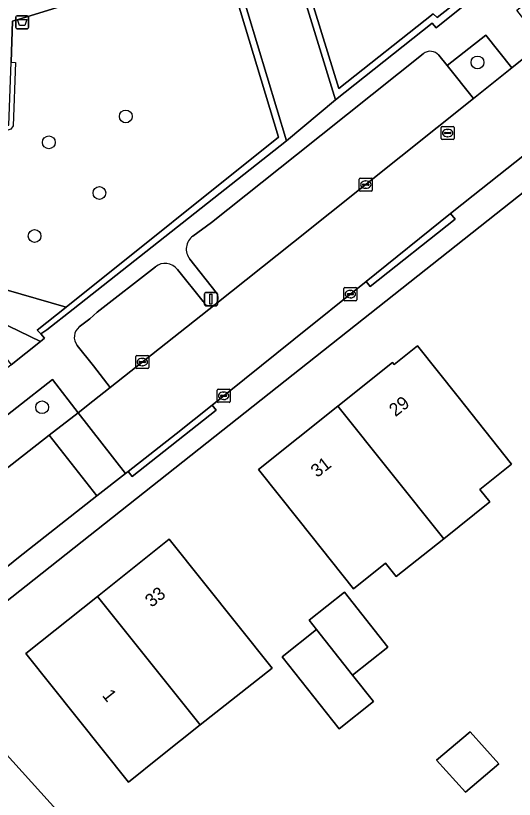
# Model space of a CAD drawing. Extents: x 161772 to 163126, y 383092 to 383917.
# Drawn here: x 162626.9 to 162665.1, y 383558.3 to 383618.4 of the extents above; entities that cross this region are included whole.
import ezdxf

# ---------------------------------------------------------------- set-up
doc = ezdxf.new("R2010")
doc.units = 0
for name, color, linetype in [('IMGEO_Afvalbak', 7, 'Continuous'), ('IMGEO_Berm_groen', 7, 'Continuous'), ('IMGEO_Boom', 7, 'Continuous'), ('IMGEO_Brandkraan', 7, 'Continuous'), ('IMGEO_Erf', 7, 'Continuous'), ('IMGEO_Groenvoorziening', 7, 'Continuous'), ('IMGEO_Haag', 7, 'Continuous'), ('IMGEO_Kolk', 7, 'Continuous'), ('IMGEO_Lichtmast', 7, 'Continuous'), ('IMGEO_Pand', 7, 'Continuous'), ('IMGEO_Pand_nummerreeks', 7, 'Continuous'), ('IMGEO_Parkeervlak_open', 7, 'Continuous'), ('IMGEO_Rijbaan_lokaal_open', 7, 'Continuous'), ('IMGEO_Voetpad_open', 7, 'Continuous')]:
    doc.layers.add(name, color=color, linetype=linetype)

msp = doc.modelspace()

# ---------------------------------------------------------------- linework, layer by layer
at = {"layer": 'IMGEO_Afvalbak'}
for p, q in [((162626.888, 383617.512), (162626.888, 383618.312)), ((162626.888, 383618.312), (162626.888, 383617.512)), ((162626.988, 383618.412), (162627.778, 383618.412)), ((162627.778, 383618.412), (162626.988, 383618.412)), ((162627.878, 383618.312), (162627.878, 383617.512)), ((162627.878, 383617.512), (162627.878, 383618.312)), ((162627.778, 383617.412), (162626.988, 383617.412)), ((162626.988, 383617.412), (162627.778, 383617.412))]:
    msp.add_line(p, q, dxfattribs=at)
msp.add_lwpolyline([(162627.031, 383618.126), (162627.735, 383618.126), (162627.586, 383617.656), (162627.18, 383617.656), (162627.031, 383618.126)], dxfattribs=at)
for centre, start, end in [((162626.988, 383618.312), 90, 180), ((162626.988, 383618.312), 90, 180), ((162627.778, 383618.312), 0, 90), ((162627.778, 383618.312), 360, 90), ((162626.988, 383617.512), 180, 270), ((162626.988, 383617.512), 180, 270), ((162627.778, 383617.512), 270, 0), ((162627.778, 383617.512), 270, 0)]:
    msp.add_arc(centre, 0.1, start, end, dxfattribs=at)
at = {"layer": 'IMGEO_Berm_groen'}
for points in [[(162629.459, 383586.247), (162631.666, 383587.972), (162629.709, 383590.532), (162616.016, 383579.783)], [(162618.941, 383578.025), (162629.459, 383586.247)]]:
    msp.add_lwpolyline(points, dxfattribs=at)
at = {"layer": 'IMGEO_Boom'}
for centre in [(162662.266, 383614.825), (162635.324, 383610.685), (162629.426, 383608.7), (162633.301, 383604.821), (162628.335, 383601.521), (162628.913, 383588.392)]:
    msp.add_circle(centre, 0.489, dxfattribs=at)
at = {"layer": 'IMGEO_Brandkraan'}
for p, q in [((162659.481, 383608.987), (162659.481, 383609.839)), ((162659.556, 383609.913), (162660.408, 383609.913)), ((162660.482, 383609.839), (162660.482, 383608.987)), ((162659.74, 383609.407), (162659.74, 383609.419)), ((162660.178, 383609.37), (162659.78, 383609.37)), ((162659.783, 383609.456), (162660.181, 383609.456)), ((162659.969, 383609.693), (162659.994, 383609.693)), ((162660.224, 383609.419), (162660.224, 383609.407)), ((162660.408, 383608.913), (162659.556, 383608.913)), ((162659.992, 383609.133), (162659.967, 383609.133))]:
    msp.add_line(p, q, dxfattribs=at)
for points in [[(162659.481, 383608.987), (162659.481, 383609.839)], [(162659.556, 383609.913), (162660.408, 383609.913)], [(162660.482, 383609.839), (162660.482, 383608.987)], [(162660.408, 383608.913), (162659.556, 383608.913)]]:
    msp.add_lwpolyline(points, dxfattribs=at)
for centre, radius, start, end in [((162659.558, 383609.837), 0.0765, 91.55205, 178.44795), ((162659.558, 383609.837), 0.0765, 91.55205, 178.44795), ((162660.406, 383609.837), 0.0765, 1.55205, 88.44795), ((162660.406, 383609.837), 0.0765, 1.55205, 88.44795), ((162659.78, 383609.416), 0.0403, 85.87752, 175.75265), ((162659.777, 383609.406), 0.0366, 178.93798, 274.71019), ((162660.181, 383609.413), 0.043, 264.86636, 352.45326), ((162660.185, 383609.418), 0.0386, 1.73085, 96.63898), ((162659.558, 383608.989), 0.0765, 181.55205, 268.44795), ((162659.558, 383608.989), 0.0765, 181.55205, 268.44795), ((162660.406, 383608.989), 0.0765, 271.55205, 358.44795), ((162660.406, 383608.989), 0.0765, 271.55205, 358.44795)]:
    msp.add_arc(centre, radius, start, end, dxfattribs=at)
for centre, major_axis, ratio, start_param, end_param in [((162659.968, 383609.413), (-0.387, 0.002), 0.722429, 4.712389, 7.853982), ((162659.993, 383609.413), (-0.39, 0.002), 0.717154, 1.570796, 4.712389)]:
    msp.add_ellipse(centre, major_axis=major_axis, ratio=ratio, start_param=start_param, end_param=end_param, dxfattribs=at)
at = {"layer": 'IMGEO_Erf'}
for points in [[(162764.021, 383672.015), (162765.731, 383669.816), (162767.528, 383671.213), (162767.957, 383671.546), (162769.997, 383668.922), (162770.361, 383669.205), (162767.377, 383673.065), (162771.111, 383675.952), (162767.266, 383680.773), (162767.741, 383681.152), (162767.241, 383681.778), (162770.39, 383684.29), (162770.888, 383683.666), (162774.505, 383686.551), (162774.005, 383687.179), (162777.071, 383689.624), (162777.557, 383689.015), (162778.165, 383689.5), (162779.475, 383687.857), (162785.828, 383692.924), (162783.083, 383695.752), (162778.983, 383695.388), (162687.563, 383622.167), (162624.721, 383572.388)], [(162624.015, 383564.152), (162636.927, 383549.874), (162641.032, 383545.232), (162644.434, 383548.24), (162642.207, 383551.031), (162647.679, 383555.397), (162649.906, 383552.606), (162650.412, 383552.045), (162641.767, 383544.4), (162645.306, 383540.398), (162651.76, 383532.78)]]:
    msp.add_lwpolyline(points, dxfattribs=at)
for points in [[(162663.21, 383581.138), (162659.675, 383578.317), (162656.037, 383575.414), (162655.223, 383576.434), (162652.77, 383574.475), (162648.601, 383579.712), (162645.483, 383583.621), (162651.569, 383588.475), (162655.762, 383591.82), (162655.881, 383591.671), (162657.66, 383593.09), (162660.777, 383589.181), (162664.874, 383584.035), (162662.444, 383582.098)], [(162641.01, 383564.047), (162638.013, 383561.653), (162635.524, 383559.665), (162627.663, 383569.52), (162633.152, 383573.898), (162638.64, 383578.275), (162646.532, 383568.381)], [(162655.4, 383570.003), (162652.702, 383567.863), (162654.304, 383565.844), (162651.663, 383563.747), (162647.29, 383569.257), (162649.932, 383571.354), (162649.367, 383572.072), (162652.066, 383574.212)], [(162663.913, 383561.061), (162661.355, 383558.887), (162659.135, 383561.336), (162661.693, 383563.509)]]:
    msp.add_lwpolyline(points, close=True, dxfattribs=at)
at = {"layer": 'IMGEO_Groenvoorziening'}
for points in [[(162673.883, 383629.354), (162678.71, 383633.228), (162678.511, 383633.479), (162672.858, 383629.037), (162659.165, 383618.275), (162658.88, 383618.558), (162651.638, 383612.821), (162648.943, 383621.628), (162648.064, 383624.499), (162647.562, 383624.339), (162648.466, 383621.477), (162651.381, 383611.952), (162658.791, 383617.831), (162659.1, 383617.49)], [(162672.858, 383629.037), (162672.208, 383628.835), (162648.943, 383621.628), (162651.638, 383612.821), (162658.88, 383618.558), (162659.165, 383618.275)], [(162643.453, 383620.961), (162643.932, 383621.105), (162643.319, 383623.145), (162626.996, 383618.1), (162626.793, 383618.037), (162626.65, 383617.993), (162626.534, 383614.86), (162626.885, 383614.824), (162626.7, 383609.96), (162626.515, 383609.699), (162624.796, 383609.153), (162624.734, 383609.374), (162624.359, 383609.267), (162624.201, 383609.668), (162620.458, 383608.492), (162620.525, 383608.031), (162618.901, 383607.552), (162618.686, 383607.489), (162618.747, 383607.357), (162618.438, 383607.207), (162623.834, 383598.05), (162630.748, 383596.071), (162647.018, 383609.108)], [(162647.625, 383608.825), (162643.932, 383621.105), (162643.453, 383620.961), (162647.018, 383609.108), (162630.748, 383596.071), (162628.543, 383594.304), (162628.816, 383594.02), (162629.261, 383594.323), (162631.281, 383595.918)], [(162659.945, 383614.594), (162661.963, 383612.059), (162664.891, 383614.403), (162662.916, 383616.925)], [(162608.784, 383604.086), (162612.52, 383598.872), (162622.234, 383596.598), (162628.785, 383593.437), (162629.086, 383593.679), (162628.816, 383594.02), (162628.543, 383594.304), (162630.748, 383596.071), (162623.834, 383598.05), (162613.127, 383602.872), (162611.575, 383604.988), (162609.695, 383607.552), (162596.949, 383603.835), (162590.771, 383602.033), (162593.429, 383599.123)], [(162622.234, 383596.598), (162612.52, 383598.872), (162608.784, 383604.086), (162593.429, 383599.123), (162603.09, 383588.551), (162623.696, 383593.908), (162625.191, 383591.547), (162626.081, 383592.254), (162626.551, 383591.64), (162628.785, 383593.437)]]:
    msp.add_lwpolyline(points, close=True, dxfattribs=at)
at = {"layer": 'IMGEO_Haag'}
for points in [[(162673.883, 383629.354), (162678.71, 383633.228), (162678.511, 383633.479), (162672.858, 383629.037), (162659.165, 383618.275), (162658.88, 383618.558), (162651.638, 383612.821), (162648.943, 383621.628), (162648.064, 383624.499), (162647.562, 383624.339), (162648.466, 383621.477), (162651.381, 383611.952), (162658.791, 383617.831), (162659.1, 383617.49)], [(162643.932, 383621.105), (162643.453, 383620.961), (162647.018, 383609.108), (162630.748, 383596.071), (162628.543, 383594.304), (162628.816, 383594.02), (162629.261, 383594.323), (162631.281, 383595.918), (162647.625, 383608.825)]]:
    msp.add_lwpolyline(points, close=True, dxfattribs=at)
at = {"layer": 'IMGEO_Kolk'}
for p, q in [((162653.206, 383605.035), (162653.206, 383605.887)), ((162653.281, 383605.961), (162654.133, 383605.961)), ((162653.694, 383605.741), (162653.719, 383605.741)), ((162654.207, 383605.887), (162654.207, 383605.035)), ((162653.465, 383605.455), (162653.465, 383605.467)), ((162653.903, 383605.418), (162653.505, 383605.418)), ((162653.508, 383605.504), (162653.906, 383605.504)), ((162653.717, 383605.181), (162653.692, 383605.181)), ((162653.949, 383605.467), (162653.949, 383605.455)), ((162654.133, 383604.961), (162653.281, 383604.961)), ((162652.025, 383596.638), (162652.025, 383597.49)), ((162652.1, 383597.564), (162652.952, 383597.564)), ((162652.513, 383597.344), (162652.538, 383597.344)), ((162653.026, 383597.49), (162653.026, 383596.638)), ((162652.284, 383597.058), (162652.284, 383597.07)), ((162652.722, 383597.021), (162652.324, 383597.021)), ((162652.327, 383597.107), (162652.725, 383597.107)), ((162652.536, 383596.784), (162652.511, 383596.784)), ((162652.768, 383597.07), (162652.768, 383597.058)), ((162652.952, 383596.564), (162652.1, 383596.564)), ((162636.084, 383591.432), (162636.084, 383592.284)), ((162636.159, 383592.358), (162637.011, 383592.358)), ((162636.343, 383591.852), (162636.343, 383591.864)), ((162636.781, 383591.815), (162636.383, 383591.815)), ((162636.386, 383591.901), (162636.784, 383591.901)), ((162636.572, 383592.138), (162636.597, 383592.138)), ((162636.827, 383591.864), (162636.827, 383591.852)), ((162637.085, 383592.284), (162637.085, 383591.432)), ((162637.011, 383591.358), (162636.159, 383591.358)), ((162636.595, 383591.578), (162636.57, 383591.578)), ((162642.315, 383588.845), (162642.315, 383589.697)), ((162642.39, 383589.771), (162643.242, 383589.771)), ((162642.803, 383589.551), (162642.828, 383589.551)), ((162643.316, 383589.697), (162643.316, 383588.845)), ((162643.242, 383588.771), (162642.39, 383588.771)), ((162642.574, 383589.265), (162642.574, 383589.277)), ((162643.012, 383589.228), (162642.614, 383589.228)), ((162642.617, 383589.314), (162643.015, 383589.314)), ((162642.826, 383588.991), (162642.801, 383588.991)), ((162643.058, 383589.277), (162643.058, 383589.265))]:
    msp.add_line(p, q, dxfattribs=at)
for points in [[(162653.206, 383605.035), (162653.206, 383605.887)], [(162653.281, 383605.961), (162654.133, 383605.961)], [(162654.207, 383605.887), (162654.207, 383605.035)], [(162654.133, 383604.961), (162653.281, 383604.961)], [(162652.025, 383596.638), (162652.025, 383597.49)], [(162652.1, 383597.564), (162652.952, 383597.564)], [(162653.026, 383597.49), (162653.026, 383596.638)], [(162652.952, 383596.564), (162652.1, 383596.564)], [(162636.084, 383591.432), (162636.084, 383592.284)], [(162636.159, 383592.358), (162637.011, 383592.358)], [(162637.085, 383592.284), (162637.085, 383591.432)], [(162637.011, 383591.358), (162636.159, 383591.358)], [(162642.315, 383588.845), (162642.315, 383589.697)], [(162642.39, 383589.771), (162643.242, 383589.771)], [(162643.316, 383589.697), (162643.316, 383588.845)], [(162643.242, 383588.771), (162642.39, 383588.771)]]:
    msp.add_lwpolyline(points, dxfattribs=at)
for centre, radius, start, end in [((162653.283, 383605.885), 0.0765, 91.55205, 178.44795), ((162653.283, 383605.885), 0.0765, 91.55205, 178.44795), ((162654.131, 383605.885), 0.0765, 1.55205, 88.44795), ((162654.131, 383605.885), 0.0765, 1.55205, 88.44795), ((162653.283, 383605.037), 0.0765, 181.55205, 268.44795), ((162653.283, 383605.037), 0.0765, 181.55205, 268.44795), ((162653.505, 383605.464), 0.0403, 85.87752, 175.75265), ((162653.502, 383605.454), 0.0366, 178.93798, 274.71019), ((162653.906, 383605.461), 0.043, 264.86636, 352.45326), ((162653.91, 383605.466), 0.0386, 1.73085, 96.63898), ((162654.131, 383605.037), 0.0765, 271.55205, 358.44795), ((162654.131, 383605.037), 0.0765, 271.55205, 358.44795), ((162652.102, 383597.488), 0.0765, 91.55205, 178.44795), ((162652.102, 383597.488), 0.0765, 91.55205, 178.44795), ((162652.95, 383597.488), 0.0765, 1.55205, 88.44795), ((162652.95, 383597.488), 0.0765, 1.55205, 88.44795), ((162652.102, 383596.64), 0.0765, 181.55205, 268.44795), ((162652.102, 383596.64), 0.0765, 181.55205, 268.44795), ((162652.324, 383597.067), 0.0403, 85.87752, 175.75265), ((162652.321, 383597.057), 0.0366, 178.93798, 274.71019), ((162652.725, 383597.064), 0.043, 264.86636, 352.45326), ((162652.729, 383597.069), 0.0386, 1.73085, 96.63898), ((162652.95, 383596.64), 0.0765, 271.55205, 358.44795), ((162652.95, 383596.64), 0.0765, 271.55205, 358.44795), ((162636.161, 383592.282), 0.0765, 91.55205, 178.44795), ((162636.161, 383592.282), 0.0765, 91.55205, 178.44795), ((162636.383, 383591.861), 0.0403, 85.87752, 175.75265), ((162636.38, 383591.851), 0.0366, 178.93798, 274.71019), ((162636.784, 383591.858), 0.043, 264.86636, 352.45326), ((162636.788, 383591.863), 0.0386, 1.73085, 96.63898), ((162637.009, 383592.282), 0.0765, 1.55205, 88.44795), ((162637.009, 383592.282), 0.0765, 1.55205, 88.44795), ((162636.161, 383591.434), 0.0765, 181.55205, 268.44795), ((162636.161, 383591.434), 0.0765, 181.55205, 268.44795), ((162637.009, 383591.434), 0.0765, 271.55205, 358.44795), ((162637.009, 383591.434), 0.0765, 271.55205, 358.44795), ((162642.392, 383589.695), 0.0765, 91.55205, 178.44795), ((162642.392, 383589.695), 0.0765, 91.55205, 178.44795), ((162643.24, 383589.695), 0.0765, 1.55205, 88.44795), ((162643.24, 383589.695), 0.0765, 1.55205, 88.44795), ((162642.392, 383588.847), 0.0765, 181.55205, 268.44795), ((162642.392, 383588.847), 0.0765, 181.55205, 268.44795), ((162642.614, 383589.274), 0.0403, 85.87752, 175.75265), ((162642.611, 383589.264), 0.0366, 178.93798, 274.71019), ((162643.015, 383589.271), 0.043, 264.86636, 352.45326), ((162643.019, 383589.276), 0.0386, 1.73085, 96.63898), ((162643.24, 383588.847), 0.0765, 271.55205, 358.44795), ((162643.24, 383588.847), 0.0765, 271.55205, 358.44795)]:
    msp.add_arc(centre, radius, start, end, dxfattribs=at)
for centre, major_axis, ratio, start_param, end_param in [((162653.693, 383605.461), (-0.387, 0.002), 0.722429, 4.712389, 7.853982), ((162653.718, 383605.461), (-0.39, 0.002), 0.717154, 1.570796, 4.712389), ((162652.512, 383597.064), (-0.387, 0.002), 0.722429, 4.712389, 7.853982), ((162652.537, 383597.064), (-0.39, 0.002), 0.717154, 1.570796, 4.712389), ((162636.571, 383591.858), (-0.387, 0.002), 0.722429, 4.712389, 7.853982), ((162636.596, 383591.858), (-0.39, 0.002), 0.717154, 1.570796, 4.712389), ((162642.802, 383589.271), (-0.387, 0.002), 0.722429, 4.712389, 7.853982), ((162642.827, 383589.271), (-0.39, 0.002), 0.717154, 1.570796, 4.712389)]:
    msp.add_ellipse(centre, major_axis=major_axis, ratio=ratio, start_param=start_param, end_param=end_param, dxfattribs=at)
at = {"layer": 'IMGEO_Lichtmast'}
for p, q in [((162641.45, 383597.179), (162642.24, 383597.179)), ((162642.24, 383597.179), (162641.45, 383597.179)), ((162641.35, 383596.279), (162641.35, 383597.079)), ((162641.35, 383597.079), (162641.35, 383596.279)), ((162642.34, 383597.079), (162642.34, 383596.279)), ((162642.34, 383596.279), (162642.34, 383597.079)), ((162642.24, 383596.179), (162641.45, 383596.179)), ((162641.45, 383596.179), (162642.24, 383596.179))]:
    msp.add_line(p, q, dxfattribs=at)
msp.add_lwpolyline([(162641.77, 383597.054), (162641.92, 383597.054), (162641.92, 383596.304), (162641.77, 383596.304), (162641.77, 383597.054)], dxfattribs=at)
for centre, start, end in [((162641.45, 383597.079), 90, 180), ((162641.45, 383597.079), 90, 180), ((162642.24, 383597.079), 0, 90), ((162642.24, 383597.079), 360, 90), ((162641.45, 383596.279), 180, 270), ((162641.45, 383596.279), 180, 270), ((162642.24, 383596.279), 270, 0), ((162642.24, 383596.279), 270, 0)]:
    msp.add_arc(centre, 0.1, start, end, dxfattribs=at)
at = {"layer": 'IMGEO_Pand'}
for points in [[(162659.675, 383578.317), (162663.21, 383581.138), (162662.444, 383582.098), (162664.874, 383584.035), (162660.777, 383589.181), (162657.66, 383593.09), (162655.881, 383591.671), (162655.762, 383591.82), (162651.569, 383588.475)], [(162659.675, 383578.317), (162651.569, 383588.475), (162645.483, 383583.621), (162648.601, 383579.712), (162652.77, 383574.475), (162655.223, 383576.434), (162656.037, 383575.414)], [(162633.152, 383573.898), (162641.01, 383564.047), (162646.532, 383568.381), (162638.64, 383578.275)], [(162633.152, 383573.898), (162627.663, 383569.52), (162635.524, 383559.665), (162638.013, 383561.653), (162641.01, 383564.047)], [(162655.4, 383570.003), (162652.066, 383574.212), (162649.367, 383572.072), (162649.932, 383571.354), (162652.702, 383567.863)], [(162652.702, 383567.863), (162649.932, 383571.354), (162647.29, 383569.257), (162651.663, 383563.747), (162654.304, 383565.844)], [(162659.135, 383561.336), (162661.355, 383558.887), (162663.913, 383561.061), (162661.693, 383563.509)]]:
    msp.add_lwpolyline(points, close=True, dxfattribs=at)
at = {"layer": 'IMGEO_Parkeervlak_open'}
for points in [[(162658.107, 383615.494), (162648.393, 383607.737), (162641.886, 383602.544), (162640.464, 383601.509)], [(162642.17, 383596.28), (162648.175, 383601.036), (162661.963, 383612.059), (162659.945, 383614.594), (162659.302, 383615.372)], [(162640.223, 383599.749), (162642.249, 383597.182)], [(162637.59, 383599.164), (162633.135, 383595.67), (162632.563, 383595.183), (162631.758, 383594.551)], [(162641.242, 383596.489), (162639.283, 383598.964)], [(162631.595, 383593.14), (162632.852, 383591.572), (162634.137, 383589.916), (162642.17, 383596.28)]]:
    msp.add_lwpolyline(points, dxfattribs=at)
for centre, radius, start, end in [((162658.643, 383614.827), 0.855, 39.57128, 128.77022), ((162641.19, 383600.513), 1.233, 126.10092, 218.30484), ((162638.336, 383598.212), 1.209, 38.44769, 128.07766), ((162641.777, 383596.769), 0.627, 308.76359, 41.22567), ((162641.792, 383596.765), 0.615, 206.6927, 307.92303), ((162632.371, 383593.765), 0.996, 127.95168, 218.86901)]:
    msp.add_arc(centre, radius, start, end, dxfattribs=at)
at = {"layer": 'IMGEO_Rijbaan_lokaal_open'}
for points in [[(162667.251, 383616.292), (162664.891, 383614.403), (162661.963, 383612.059), (162648.175, 383601.036), (162642.17, 383596.28), (162634.137, 383589.916), (162632.807, 383588.863), (162631.666, 383587.972), (162635.3, 383583.311), (162635.512, 383583.478), (162639.177, 383586.356), (162641.932, 383588.565), (162648.206, 383593.595), (162653.738, 383598.039), (162660.209, 383603.237), (162661.946, 383604.633), (162674.08, 383614.252)], [(162623.843, 383574.254), (162627.114, 383576.883), (162633.113, 383581.594), (162629.459, 383586.247), (162618.941, 383578.025)]]:
    msp.add_lwpolyline(points, dxfattribs=at)
msp.add_lwpolyline([(162629.459, 383586.247), (162633.113, 383581.594), (162635.3, 383583.311), (162631.666, 383587.972)], close=True, dxfattribs=at)
at = {"layer": 'IMGEO_Voetpad_open'}
for points in [[(162673.883, 383629.354), (162659.1, 383617.49), (162658.791, 383617.831), (162651.381, 383611.952), (162647.625, 383608.825), (162631.281, 383595.918), (162629.261, 383594.323), (162628.816, 383594.02), (162629.086, 383593.679), (162628.785, 383593.437), (162626.551, 383591.64), (162611.889, 383579.849), (162614.689, 383576.232)], [(162659.302, 383615.372), (162659.945, 383614.594), (162662.916, 383616.925), (162664.891, 383614.403), (162667.251, 383616.292), (162665.282, 383618.845), (162675.59, 383627.092)], [(162583.23, 383609.324), (162612.138, 383618.079), (162614.279, 383614.383), (162618.264, 383607.505), (162618.607, 383607.658), (162618.686, 383607.489), (162618.901, 383607.552), (162620.525, 383608.031), (162620.458, 383608.492), (162624.201, 383609.668), (162624.359, 383609.267), (162624.734, 383609.374), (162624.706, 383609.485), (162626.354, 383610.021), (162626.534, 383614.86), (162626.65, 383617.993), (162626.793, 383618.037), (162626.996, 383618.1), (162643.319, 383623.145)], [(162624.721, 383572.388), (162687.563, 383622.167)], [(162643.932, 383621.105), (162647.625, 383608.825), (162651.381, 383611.952), (162648.466, 383621.477)], [(162640.464, 383601.509), (162641.886, 383602.544), (162648.393, 383607.737), (162658.107, 383615.494)], [(162674.08, 383614.252), (162661.946, 383604.633), (162660.209, 383603.237), (162660.545, 383602.815), (162654.053, 383597.643), (162653.738, 383598.039), (162648.206, 383593.595), (162641.932, 383588.565), (162642.242, 383588.173), (162635.822, 383583.086), (162635.512, 383583.478), (162635.3, 383583.311), (162633.113, 383581.594), (162627.114, 383576.883), (162623.843, 383574.254)], [(162642.249, 383597.182), (162640.223, 383599.749)], [(162631.758, 383594.551), (162632.563, 383595.183), (162633.135, 383595.67), (162637.59, 383599.164)], [(162639.283, 383598.964), (162641.242, 383596.489)], [(162616.016, 383579.783), (162629.709, 383590.532), (162631.666, 383587.972), (162632.807, 383588.863), (162634.137, 383589.916), (162632.852, 383591.572), (162631.595, 383593.14)], [(162641.767, 383544.4), (162641.032, 383545.232), (162636.927, 383549.874), (162624.015, 383564.152), (162623.863, 383564.318), (162620.491, 383568.166)]]:
    msp.add_lwpolyline(points, dxfattribs=at)
for points in [[(162660.209, 383603.237), (162653.738, 383598.039), (162654.053, 383597.643), (162660.545, 383602.815)], [(162641.932, 383588.565), (162639.177, 383586.356), (162635.512, 383583.478), (162635.822, 383583.086), (162642.242, 383588.173)]]:
    msp.add_lwpolyline(points, close=True, dxfattribs=at)
for centre, radius, start, end in [((162658.643, 383614.827), 0.855, 39.57128, 128.77022), ((162641.19, 383600.513), 1.233, 126.10092, 218.30484), ((162638.336, 383598.212), 1.209, 38.44769, 128.07766), ((162641.777, 383596.769), 0.627, 308.76359, 41.22567), ((162641.792, 383596.765), 0.615, 206.6927, 307.92303), ((162632.371, 383593.765), 0.996, 127.95168, 218.86901)]:
    msp.add_arc(centre, radius, start, end, dxfattribs=at)

# ---------------------------------------------------------------- texts
at = {"layer": 'IMGEO_Pand_nummerreeks'}
for s, rotation, p in [('29', 37.86912, (162655.977, 383587.625)), ('31', 37.86912, (162649.977, 383582.961)), ('33', 38.5744, (162637.295, 383573.006)), ('1', 308.57818, (162633.463, 383566.29))]:
    msp.add_text(s, height=1, rotation=rotation, dxfattribs=at).set_placement(p)

doc.saveas('drawing.dxf')
